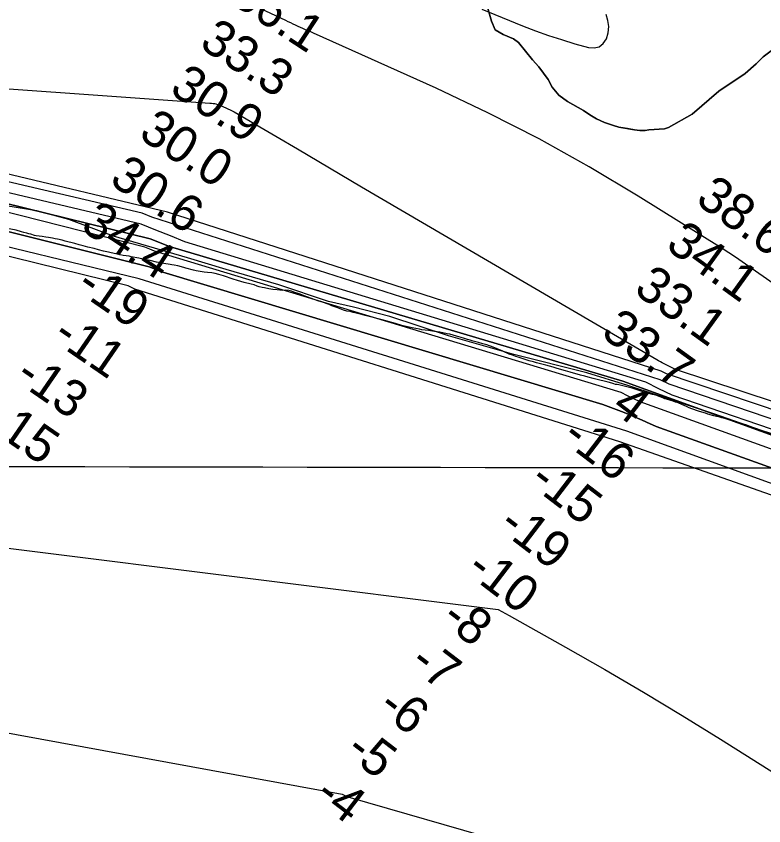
# Model space of a CAD drawing. Extents: x 3192986 to 3230865, y 867483 to 892886.
# Drawn here: x 3213899 to 3215272, y 878288 to 879776 of the extents above; entities that cross this region are included whole.
import ezdxf

# ---------------------------------------------------------------- set-up
doc = ezdxf.new("R2010")
doc.units = 0
for name, color, linetype in [('V-GRID-MAJR', 7, 'Continuous'), ('V-RIVR-EDGE', 7, 'Continuous'), ('V-RIVR-RANG', 7, 'Continuous'), ('V-SITE-VEGE', 7, 'Continuous'), ('V-TOPO-DPTH', 7, 'Continuous'), ('V-TOPO-MAJR', 7, 'Continuous'), ('V-TOPO-MINR', 7, 'Continuous'), ('V-TOPO-SHOR', 7, 'Continuous'), ('V-TOPO-WATR', 7, 'Continuous')]:
    doc.layers.add(name, color=color, linetype=linetype)

msp = doc.modelspace()

# ---------------------------------------------------------------- linework, layer by layer
at = {"layer": 'V-GRID-MAJR'}
msp.add_spline([(3197200.8, 878983.5), (3202427.8, 878971.7), (3207654.8, 878960.7), (3212881.9, 878950.4), (3218108.9, 878940.9), (3223335.9, 878932.2), (3228562.9, 878924.2)], degree=3, dxfattribs=at)
at = {"layer": 'V-RIVR-EDGE'}
msp.add_lwpolyline([(3215315.9, 878999.5), (3215268.1, 879014.4), (3215180.4, 879045.5), (3215022.3, 879097.6), (3214947.1, 879120.8), (3214813.3, 879154.2), (3214693.4, 879188.4), (3214585.3, 879224.3), (3214518.8, 879241), (3214472.8, 879251.5), (3214381.6, 879282.6), (3214284.7, 879310.3), (3214213.9, 879332.2), (3214077.5, 879371.6), (3213995.4, 879402.3), (3213936.8, 879418), (3213860.3, 879430.4)], dxfattribs=at)
at = {"layer": 'V-SITE-VEGE'}
for p, q in [((3214763.6, 879796.7), (3214771.9, 879766.6)), ((3214771.9, 879766.6), (3214779.1, 879750.9)), ((3214779.1, 879750.9), (3214793.4, 879742.5)), ((3214793.4, 879742.5), (3214812.5, 879734.6)), ((3214812.5, 879734.6), (3214821.7, 879727.8)), ((3214821.7, 879727.8), (3214847.6, 879695.7)), ((3215271.1, 879701.5), (3215298.7, 879722)), ((3214847.6, 879695.7), (3214859.3, 879683)), ((3215258.3, 879688.3), (3215271.1, 879701.5)), ((3214859.3, 879683), (3214876, 879659.5)), ((3215238.2, 879670.6), (3215258.3, 879688.3)), ((3215189.7, 879638.4), (3215238.2, 879670.6)), ((3214876, 879659.5), (3214883.4, 879645.8)), ((3214883.4, 879645.8), (3214895.9, 879630.7)), ((3214895.9, 879630.7), (3214912, 879619.1)), ((3215140.9, 879595.8), (3215189.7, 879638.4)), ((3214912, 879619.1), (3214941.3, 879602.8)), ((3214941.3, 879602.8), (3214953, 879594.4)), ((3214953, 879594.4), (3214965.2, 879587.3)), ((3214965.2, 879587.3), (3214979.9, 879580.3)), ((3215097.3, 879571.5), (3215140.9, 879595.8)), ((3214979.9, 879580.3), (3214996.2, 879575.1)), ((3214996.2, 879575.1), (3215006, 879572.3)), ((3215006, 879572.3), (3215034.6, 879567)), ((3215090.1, 879569.1), (3215097.3, 879571.5)), ((3215034.6, 879567), (3215044.4, 879566)), ((3215044.4, 879566), (3215054.5, 879565.8)), ((3215054.5, 879565.8), (3215060.9, 879567.2)), ((3215060.9, 879567.2), (3215090.1, 879569.1)), ((3213899, 879382.7), (3213882.7, 879386.1)), ((3213908.8, 879379.7), (3213899, 879382.7)), ((3213912.9, 879378.7), (3213908.8, 879379.7)), ((3213918.7, 879377.1), (3213912.9, 879378.7)), ((3213922.5, 879376.3), (3213918.7, 879377.1)), ((3213925.9, 879375.3), (3213922.5, 879376.3)), ((3213932.6, 879373.1), (3213925.9, 879375.3)), ((3213935.8, 879372.3), (3213932.6, 879373.1)), ((3213946.8, 879370.9), (3213935.8, 879372.3)), ((3213953.5, 879369.7), (3213946.8, 879370.9)), ((3213958.1, 879369.1), (3213953.5, 879369.7)), ((3213965.9, 879367.9), (3213958.1, 879369.1)), ((3213970.6, 879367.1), (3213965.9, 879367.9)), ((3213975, 879366.1), (3213970.6, 879367.1)), ((3213983.2, 879364.6), (3213975, 879366.1)), ((3213989.1, 879362.8), (3213983.2, 879364.6)), ((3214006.8, 879358.4), (3213989.1, 879362.8)), ((3214014.4, 879356), (3214006.8, 879358.4)), ((3214022, 879354), (3214014.4, 879356)), ((3214030.3, 879351.4), (3214022, 879354)), ((3214042.2, 879348.8), (3214030.3, 879351.4)), ((3214050, 879346.6), (3214042.2, 879348.8)), ((3214059.6, 879344.4), (3214050, 879346.6)), ((3214068.5, 879342.1), (3214059.6, 879344.4)), ((3214073.5, 879340.9), (3214068.5, 879342.1)), ((3214076.7, 879340.3), (3214073.5, 879340.9)), ((3214084.6, 879338.5), (3214076.7, 879340.3)), ((3214095.6, 879336.3), (3214084.6, 879338.5)), ((3214106.3, 879334.7), (3214095.6, 879336.3)), ((3214110.5, 879333.7), (3214106.3, 879334.7)), ((3214124, 879331.1), (3214110.5, 879333.7)), ((3214137.9, 879328.1), (3214124, 879331.1)), ((3214145.1, 879326.9), (3214137.9, 879328.1)), ((3214156.6, 879323.9), (3214145.1, 879326.9)), ((3214163.8, 879322.5), (3214156.6, 879323.9)), ((3214170.2, 879321.8), (3214163.8, 879322.5)), ((3214182.1, 879319.4), (3214170.2, 879321.8)), ((3214185.1, 879319), (3214182.1, 879319.4)), ((3214189.1, 879318.2), (3214185.1, 879319)), ((3214196, 879317), (3214189.1, 879318.2)), ((3214207, 879314.2), (3214196, 879317)), ((3214210.6, 879313), (3214207, 879314.2)), ((3214224.5, 879309.2), (3214210.6, 879313)), ((3214229.9, 879308.2), (3214224.5, 879309.2)), ((3214244.2, 879305.8), (3214229.9, 879308.2)), ((3214250.3, 879305.2), (3214244.2, 879305.8)), ((3214258.1, 879304.2), (3214250.3, 879305.2)), ((3214264.3, 879303), (3214258.1, 879304.2)), ((3214271, 879301), (3214264.3, 879303)), ((3214279.8, 879298.9), (3214271, 879301)), ((3214297.5, 879292.7), (3214279.8, 879298.9)), ((3214305.3, 879290.3), (3214297.5, 879292.7)), ((3214317.6, 879286.7), (3214305.3, 879290.3)), ((3214330.7, 879283.7), (3214317.6, 879286.7)), ((3214335.9, 879282.1), (3214330.7, 879283.7)), ((3214341.9, 879279.9), (3214335.9, 879282.1)), ((3214345.2, 879278.9), (3214341.9, 879279.9)), ((3214350.6, 879277.6), (3214345.2, 879278.9)), ((3214355.4, 879276.6), (3214350.6, 879277.6)), ((3214363, 879274.8), (3214355.4, 879276.6)), ((3214370.7, 879273.8), (3214363, 879274.8)), ((3214378.3, 879273.2), (3214370.7, 879273.8)), ((3214383, 879272.4), (3214378.3, 879273.2)), ((3214388.4, 879272), (3214383, 879272.4)), ((3214393.4, 879272.2), (3214388.4, 879272)), ((3214399.8, 879271.6), (3214393.4, 879272.2)), ((3214404.5, 879270.4), (3214399.8, 879271.6)), ((3214409.3, 879269), (3214404.5, 879270.4)), ((3214418.9, 879265.6), (3214409.3, 879269)), ((3214433, 879260), (3214418.9, 879265.6)), ((3214454.7, 879252.3), (3214433, 879260)), ((3214463.6, 879249.7), (3214454.7, 879252.3)), ((3214472, 879246.9), (3214463.6, 879249.7)), ((3214475.2, 879245.7), (3214472, 879246.9)), ((3214479.1, 879243.9), (3214475.2, 879245.7)), ((3214487.7, 879240.5), (3214479.1, 879243.9)), ((3214500.2, 879236), (3214487.7, 879240.5)), ((3214506.6, 879234.2), (3214500.2, 879236)), ((3214512.6, 879233), (3214506.6, 879234.2)), ((3214517.7, 879231.6), (3214512.6, 879233)), ((3214523.3, 879230.4), (3214517.7, 879231.6)), ((3214535.8, 879227.4), (3214523.3, 879230.4)), ((3214540.2, 879225.8), (3214535.8, 879227.4)), ((3214569.1, 879218.6), (3214540.2, 879225.8)), ((3214580.4, 879215.4), (3214569.1, 879218.6)), ((3214589.1, 879212.9), (3214580.4, 879215.4)), ((3214595.7, 879211.3), (3214589.1, 879212.9)), ((3214607.1, 879207.7), (3214595.7, 879211.3)), ((3214618, 879205.1), (3214607.1, 879207.7)), ((3214626.4, 879203.3), (3214618, 879205.1)), ((3214639.9, 879201.1), (3214626.4, 879203.3)), ((3214643.9, 879199.7), (3214639.9, 879201.1)), ((3214656.4, 879198.1), (3214643.9, 879199.7)), ((3214667.5, 879196.5), (3214656.4, 879198.1)), ((3214677.1, 879195.3), (3214667.5, 879196.5)), ((3214690.6, 879192.5), (3214677.1, 879195.3)), ((3214695.8, 879191.4), (3214690.6, 879192.5)), ((3214702, 879189.8), (3214695.8, 879191.4)), ((3214707.7, 879188.2), (3214702, 879189.8)), ((3214716.3, 879185.6), (3214707.7, 879188.2)), ((3214720.9, 879184), (3214716.3, 879185.6)), ((3214728.2, 879181.6), (3214720.9, 879184)), ((3214733, 879180.4), (3214728.2, 879181.6)), ((3214738.4, 879178.6), (3214733, 879180.4)), ((3214748.5, 879176.2), (3214738.4, 879178.6)), ((3214756.3, 879174), (3214748.5, 879176.2)), ((3214763.4, 879171.8), (3214756.3, 879174)), ((3214775, 879167.7), (3214763.4, 879171.8)), ((3214792.9, 879160.3), (3214775, 879167.7)), ((3214804.8, 879155.1), (3214792.9, 879160.3)), ((3214810.4, 879153.3), (3214804.8, 879155.1)), ((3214816.7, 879150.9), (3214810.4, 879153.3)), ((3214821.3, 879149.4), (3214816.7, 879150.9)), ((3214830.5, 879146.6), (3214821.3, 879149.4)), ((3214841.4, 879142.8), (3214830.5, 879146.6)), ((3214849.4, 879140.6), (3214841.4, 879142.8)), ((3214854.5, 879139), (3214849.4, 879140.6)), ((3214871.9, 879134.6), (3214854.5, 879139)), ((3214885.2, 879130.8), (3214871.9, 879134.6)), ((3214891, 879129.4), (3214885.2, 879130.8)), ((3214897.1, 879127.5), (3214891, 879129.4)), ((3214908.3, 879124.1), (3214897.1, 879127.5)), ((3214916.4, 879121.9), (3214908.3, 879124.1)), ((3214935.5, 879116.3), (3214916.4, 879121.9)), ((3214943.3, 879114.3), (3214935.5, 879116.3)), ((3214949.4, 879112.5), (3214943.3, 879114.3)), ((3214958.6, 879110.3), (3214949.4, 879112.5)), ((3214963.8, 879108.7), (3214958.6, 879110.3)), ((3214968.7, 879107.8), (3214963.8, 879108.7)), ((3214981.3, 879104.8), (3214968.7, 879107.8)), ((3214986.2, 879103.4), (3214981.3, 879104.8)), ((3214993.2, 879101.6), (3214986.2, 879103.4)), ((3214996.6, 879100.6), (3214993.2, 879101.6)), ((3215000, 879099.4), (3214996.6, 879100.6)), ((3215003, 879099), (3215000, 879099.4)), ((3215005.9, 879098.4), (3215003, 879099)), ((3215018.1, 879095.6), (3215005.9, 879098.4)), ((3215030.8, 879092.2), (3215018.1, 879095.6)), ((3215041.5, 879088.8), (3215030.8, 879092.2)), ((3215049.1, 879086.3), (3215041.5, 879088.8)), ((3215061, 879082.9), (3215049.1, 879086.3)), ((3215068, 879081.1), (3215061, 879082.9)), ((3215074.2, 879079.3), (3215068, 879081.1)), ((3215081.9, 879076.3), (3215074.2, 879079.3)), ((3215087.1, 879074.5), (3215081.9, 879076.3)), ((3215090.7, 879073.1), (3215087.1, 879074.5)), ((3215093.7, 879072.3), (3215090.7, 879073.1)), ((3215105.8, 879068.3), (3215093.7, 879072.3)), ((3215110.2, 879066.5), (3215105.8, 879068.3)), ((3215114.8, 879065.2), (3215110.2, 879066.5)), ((3215121.9, 879062.2), (3215114.8, 879065.2)), ((3215126.1, 879060.6), (3215121.9, 879062.2)), ((3215130.1, 879058.6), (3215126.1, 879060.6)), ((3215134.1, 879057), (3215130.1, 879058.6)), ((3215138, 879055.2), (3215134.1, 879057)), ((3215154, 879049.4), (3215138, 879055.2)), ((3215165.1, 879046.2), (3215154, 879049.4)), ((3215169.3, 879044.8), (3215165.1, 879046.2)), ((3215180.8, 879041.7), (3215169.3, 879044.8)), ((3215185.2, 879040.5), (3215180.8, 879041.7)), ((3215189.6, 879039.5), (3215185.2, 879040.5)), ((3215195.1, 879037.9), (3215189.6, 879039.5)), ((3215202.7, 879036.1), (3215195.1, 879037.9)), ((3215206.5, 879035.1), (3215202.7, 879036.1)), ((3215213.8, 879032.7), (3215206.5, 879035.1)), ((3215222.6, 879030.3), (3215213.8, 879032.7)), ((3215228.6, 879028.3), (3215222.6, 879030.3)), ((3215235.1, 879026.5), (3215228.6, 879028.3)), ((3215240.9, 879024.5), (3215235.1, 879026.5)), ((3215256.8, 879018), (3215240.9, 879024.5)), ((3215260.6, 879016.2), (3215256.8, 879018)), ((3215268.1, 879013), (3215260.6, 879016.2)), ((3215279.9, 879008.4), (3215268.1, 879013))]:
    msp.add_line(p, q, dxfattribs=at)
at = {"layer": 'V-TOPO-DPTH'}
for points in [[(3215851.1, 878843.8), (3215098.6, 879099.7), (3215081.7, 879108), (3214148.4, 879406.6), (3214130.7, 879413.8), (3213092.9, 879656.7)], [(3213072, 879630.7), (3214145.1, 879367.1), (3214180.6, 879352.5), (3215013.3, 879105), (3215865.4, 878796.8)], [(3213072, 879630.7), (3214145.1, 879367.1), (3214180.6, 879352.5), (3215013.3, 879105), (3215865.4, 878796.8)], [(3213044.6, 879590), (3214143.1, 879315.3), (3214168.2, 879305.4), (3214976.5, 879062.7), (3214996.1, 879055.3), (3215015.7, 879047.6), (3215035, 879039.5), (3215054.3, 879031.2), (3215056.7, 879030.2), (3215074.7, 879022.2), (3215836.9, 878748)], [(3215836.9, 878748), (3215074.7, 879022.2), (3215056.7, 879030.2), (3215054.3, 879031.2), (3215035, 879039.5), (3215015.7, 879047.6), (3214996.1, 879055.3), (3214976.5, 879062.7), (3214168.2, 879305.4), (3214143.1, 879315.3), (3213044.6, 879590)], [(3215763.5, 878728.3), (3215008.1, 878993.6), (3214116.7, 879274.6), (3214104.5, 879280.3), (3213045.3, 879541.3)], [(3215763.5, 878728.3), (3215008.1, 878993.6), (3214116.7, 879274.6), (3214104.5, 879280.3), (3213045.3, 879541.3)], [(3213884.1, 878798.7), (3214784.1, 878685.7), (3214804.6, 878674.6), (3214908.2, 878616.4), (3214980, 878575.4), (3215051.4, 878533.7), (3215122.1, 878490.9), (3215192.5, 878447.3), (3215439.7, 878291.8)], [(3213884.1, 878798.7), (3214784.1, 878685.7), (3214804.6, 878674.6), (3214908.2, 878616.4), (3214980, 878575.4), (3215051.4, 878533.7), (3215122.1, 878490.9), (3215192.5, 878447.3), (3215439.7, 878291.8)]]:
    msp.add_lwpolyline(points, dxfattribs=at)
at = {"layer": 'V-TOPO-MAJR'}
for points in [[(3215519.2, 879124.4), (3215245, 879316.2), (3215232.8, 879324.6), (3215220.5, 879332.9), (3215208.1, 879340.9), (3215195.7, 879348.9), (3215041.8, 879445.1), (3214951.3, 879499.1), (3214859.5, 879550.6), (3214765.6, 879598.3), (3214670.4, 879643.5), (3214445.4, 879744.5), (3214441.4, 879746.3), (3214437.4, 879748.1), (3214433.4, 879749.8), (3214429.3, 879751.5), (3214425.3, 879753.3), (3214421.2, 879755), (3214417.2, 879756.8), (3214413.3, 879758.7), (3214412.2, 879759.2), (3214407.7, 879761.3), (3214403.2, 879763.5), (3214398.6, 879765.6), (3214394.1, 879767.7), (3213356.3, 880252.9)], [(3214754.3, 879788.6), (3214829.3, 879758.4), (3214852.9, 879749.3), (3214876.8, 879740.7), (3214900.8, 879732.8), (3214925.1, 879725.4), (3214950.2, 879718.2), (3214960.6, 879717.7), (3214969.8, 879719.8), (3214977.1, 879725.7), (3214983.3, 879734.1), (3214986.4, 879745.4), (3214987.7, 879756.7), (3214986.1, 879768), (3214982.7, 879779.2)]]:
    msp.add_lwpolyline(points, dxfattribs=at)
at = {"layer": 'V-TOPO-MINR'}
for points in [[(3215843.2, 878884.5), (3215110.3, 879126.6), (3215089.1, 879137.2), (3215085.7, 879138.9), (3215082.4, 879140.7), (3215079, 879142.5), (3215075.7, 879144.4), (3214533.6, 879462), (3214494.2, 879485.1), (3214454.8, 879508.3), (3214415.5, 879531.4), (3214376.1, 879554.6), (3214299.6, 879599.8), (3214298.5, 879600.4), (3214295.2, 879602.1), (3214277.8, 879610.1), (3214275.1, 879611.2), (3214272.3, 879612.3), (3214269.5, 879613.2), (3214266.6, 879614), (3214263.7, 879614.6), (3214260.7, 879615.1), (3214257.8, 879615.5), (3214254.8, 879615.7), (3213104.2, 879697.8)], [(3215851.1, 878843.8), (3215098.6, 879099.7), (3215081.7, 879108), (3214148.4, 879406.6), (3214130.7, 879413.8), (3213092.9, 879656.7)], [(3215855.4, 878822.4), (3215103.8, 879079.6), (3215079.6, 879091.4), (3215055.5, 879103.4), (3214209, 879361.2), (3214182.2, 879372.1), (3214155.5, 879383), (3214128.8, 879394), (3213090.1, 879639.6)], [(3215847.1, 878864.4), (3215093.7, 879118.8), (3215083.8, 879123.8), (3214176.9, 879416), (3213237.4, 879639.8)], [(3215836.6, 878781.9), (3215045.4, 879067.4), (3215033.7, 879072.9), (3215022, 879078.6), (3215010.3, 879084.3), (3214153.3, 879344.2), (3214144.2, 879348), (3214135.1, 879351.7), (3213059.3, 879624.8)], [(3215836.9, 878748), (3215074.7, 879022.2), (3215056.7, 879030.2), (3215054.3, 879031.2), (3215035, 879039.5), (3215015.7, 879047.6), (3214996.1, 879055.3), (3214976.5, 879062.7), (3214168.2, 879305.4), (3214143.1, 879315.3), (3213044.6, 879590)], [(3215763.5, 878728.3), (3215008.1, 878993.6), (3214116.7, 879274.6), (3214104.5, 879280.3), (3213045.3, 879541.3)], [(3215848.9, 878713.6), (3215020.9, 879013.5), (3214124.8, 879293.2), (3213064.3, 879550.3)], [(3213884.1, 878798.7), (3214784.1, 878685.7), (3214804.6, 878674.6), (3214908.2, 878616.4), (3214980, 878575.4), (3215051.4, 878533.7), (3215122.1, 878490.9), (3215192.5, 878447.3), (3215439.7, 878291.8)], [(3213621.7, 878506.8), (3214497.7, 878346.3), (3214508.1, 878341.6), (3215362.2, 878095.1), (3215376.5, 878094.8), (3215415.1, 878093), (3215428.1, 878091.7), (3215440.8, 878089.4), (3215453.2, 878085.6), (3216154.6, 877852.7), (3216158, 877852.8), (3216161.3, 877852), (3216184.4, 877843), (3216686.9, 877059), (3216701.9, 877043.7), (3216716.7, 877028.2), (3216731.2, 877012.4), (3216745.5, 876996.4), (3217087, 876261.1)]]:
    msp.add_lwpolyline(points, dxfattribs=at)
at = {"layer": 'V-TOPO-SHOR'}
msp.add_lwpolyline([(3215298.7, 879722), (3215271.1, 879701.5), (3215258.3, 879688.3), (3215238.2, 879670.6), (3215189.7, 879638.4), (3215140.9, 879595.8), (3215097.3, 879571.5), (3215090.1, 879569.1), (3215060.9, 879567.2), (3215054.5, 879565.8), (3215044.4, 879566), (3215034.6, 879567), (3215021.7, 879569.3), (3215006, 879572.3), (3214996.2, 879575.1), (3214979.9, 879580.3), (3214965.2, 879587.3), (3214953, 879594.4), (3214941.3, 879602.8), (3214912, 879619.1), (3214895.9, 879630.7), (3214883.4, 879645.8), (3214876, 879659.5), (3214859.3, 879683), (3214847.6, 879695.7), (3214821.7, 879727.8), (3214812.5, 879734.6), (3214793.4, 879742.5), (3214779.1, 879750.9), (3214771.9, 879766.6), (3214763.6, 879796.7)], dxfattribs=at)
at = {"layer": 'V-TOPO-WATR'}
msp.add_lwpolyline([(3215865.4, 878796.8), (3215013.3, 879105), (3214180.6, 879352.5), (3214145.1, 879367.1), (3213072, 879630.7)], dxfattribs=at)

# ---------------------------------------------------------------- texts
at = {"layer": 'V-RIVR-RANG'}
for s, rotation, p in [('36.1', 326.7983, (3214289.5, 879802.3)), ('33.3', 326.7983, (3214233, 879719.8)), ('30.9', 326.7983, (3214178.2, 879636.1)), ('30.0', 326.7983, (3214121.4, 879553.7)), ('30.6', 326.7983, (3214067.8, 879469.4)), ('38.6', 324.1583, (3215144.5, 879433.8)), ('34.4', 326.7983, (3214014.7, 879384.5)), ('34.1', 324.1583, (3215089.6, 879350.1)), ('33.1', 324.1583, (3215031.2, 879268.9)), ('-19', 325.4449, (3214005.8, 879272.7)), ('33.7', 324.1583, (3214970.9, 879189.1)), ('-11', 325.4449, (3213962.6, 879181.1)), ('-13', 325.4449, (3213893.9, 879107)), ('4', 322.6021, (3214990, 879052.7)), ('-15', 325.4449, (3213840.7, 879022.3)), ('-16', 322.6021, (3214898.4, 878997)), ('-15', 322.6021, (3214838.7, 878916.7)), ('-19', 322.6021, (3214781.9, 878834.4)), ('-10', 322.6021, (3214722.7, 878753.8)), ('-8', 322.6021, (3214676.7, 878663.2)), ('-7', 322.6021, (3214618.7, 878581.6)), ('-6', 322.6021, (3214560.4, 878500.4)), ('-5', 322.6021, (3214500.8, 878420.2)), ('-4', 322.6021, (3214443.9, 878337.9))]:
    msp.add_text(s, height=67, rotation=rotation, dxfattribs=at).set_placement(p)

doc.saveas('drawing.dxf')
